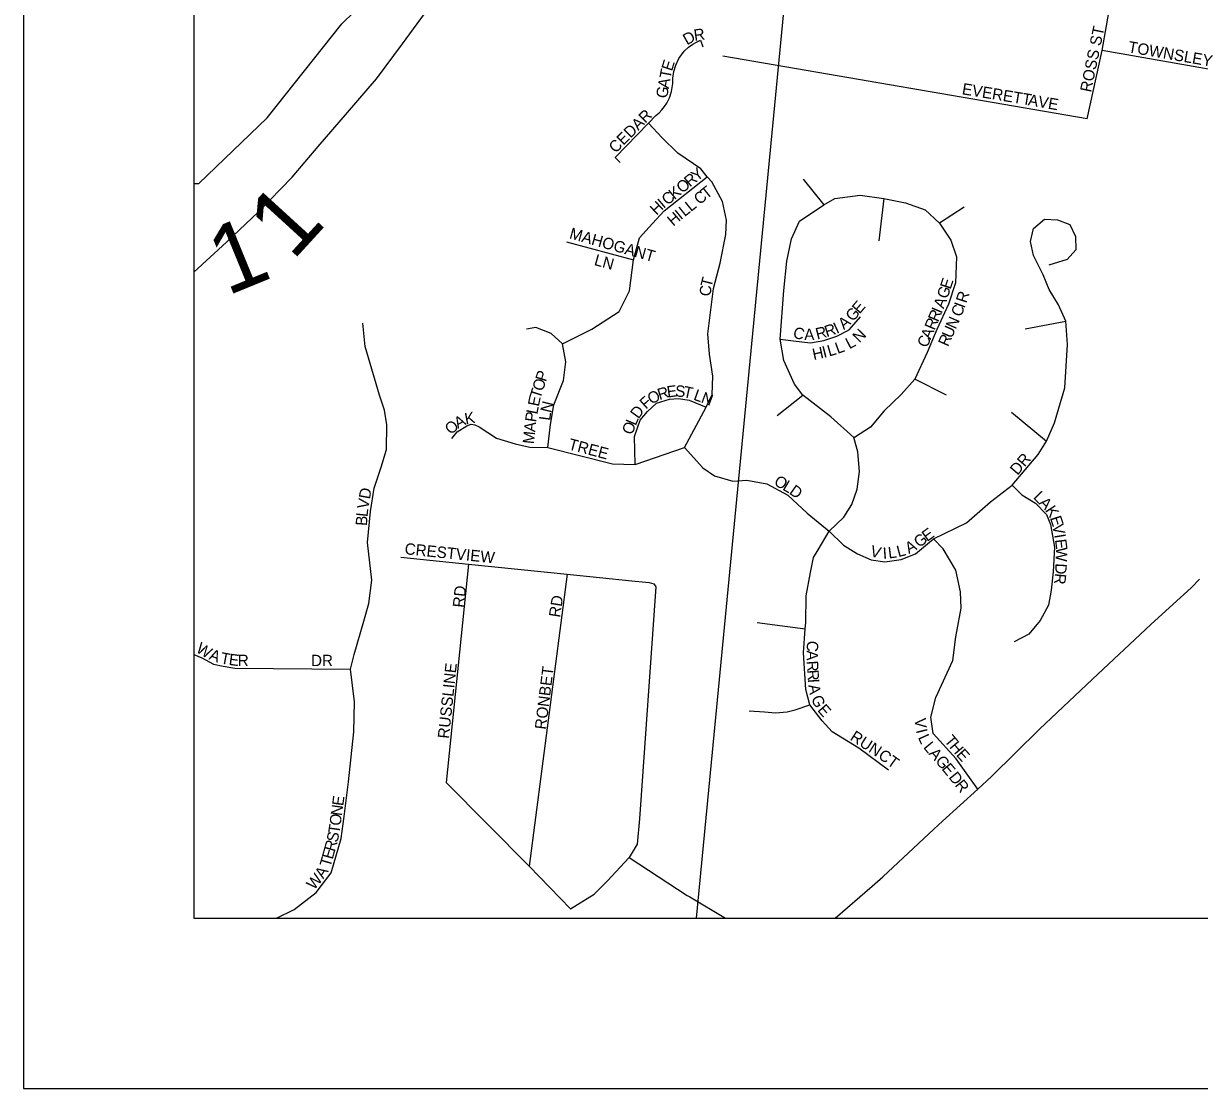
# Model space of a CAD drawing. Extents: x 0 to 34, y -4 to 22.
# Drawn here: x 2 to 2.69, y 14 to 14.625 of the extents above; entities that cross this region are included whole.
import ezdxf

# ---------------------------------------------------------------- set-up
doc = ezdxf.new("R2010")
doc.units = 0
for name, color, linetype in [('GM_X_County_Road', 7, 'Continuous'), ('GM_X_County_Road_Text', 7, 'Continuous'), ('GM_X_Interstate_Route', 7, 'Continuous'), ('GM_X_Section', 7, 'Continuous'), ('GM_X_Township_Subdivision', 7, 'Continuous'), ('GM_X_Township_Subdivision_Text', 7, 'Continuous'), ('GM_X_US_Route', 7, 'Continuous'), ('SH_Data', 7, 'Continuous'), ('SN_P_Text', 7, 'Continuous')]:
    doc.layers.add(name, color=color, linetype=linetype)

msp = doc.modelspace()

# ---------------------------------------------------------------- linework, layer by layer
at = {"layer": 'GM_X_County_Road'}
msp.add_lwpolyline([(2.1, 14.53094), (2.10288, 14.53094), (2.14284, 14.56943), (2.18675, 14.62469), (2.20845, 14.6459)], dxfattribs=at)
at = {"layer": 'GM_X_Interstate_Route'}
msp.add_lwpolyline([(2.1, 14.47886), (2.11907, 14.49644), (2.13788, 14.51424), (2.15755, 14.5347), (2.17288, 14.55257), (2.19013, 14.57255), (2.20711, 14.59226), (2.22223, 14.61282), (2.24176, 14.63943)], dxfattribs=at)
at = {"layer": 'GM_X_Section'}
msp.add_lwpolyline([(2.1, 14.72994), (2.1, 14.1), (2.39471, 14.1), (2.45205, 14.69485)], close=True, dxfattribs=at)
at = {"layer": 'GM_X_Township_Subdivision'}
for points in [[(2.62393, 14.56897), (2.63267, 14.60888), (2.63668, 14.63132)], [(2.34994, 14.54331), (2.34712, 14.54614), (2.36661, 14.56632), (2.37092, 14.57078), (2.37287, 14.57248), (2.37442, 14.5741), (2.37598, 14.57605), (2.37732, 14.5781), (2.37892, 14.58125), (2.38018, 14.58493), (2.38097, 14.58953), (2.38094, 14.59269), (2.38144, 14.59656), (2.38258, 14.60041), (2.38445, 14.60427), (2.38757, 14.60848), (2.39011, 14.61088), (2.39264, 14.61272), (2.39476, 14.61393), (2.39711, 14.61498), (2.39841, 14.6112)], [(2.62393, 14.56897), (2.41018, 14.60558)], [(2.91005, 14.53366), (2.88104, 14.56128), (2.87077, 14.5672), (2.63267, 14.60888)], [(2.25133, 14.38126), (2.25434, 14.38528), (2.2601, 14.38874), (2.26251, 14.38966), (2.26477, 14.38939), (2.26719, 14.3882), (2.27744, 14.38159), (2.28835, 14.37828), (2.29694, 14.3763), (2.30752, 14.37597), (2.34553, 14.36638), (2.35874, 14.36605), (2.38783, 14.37597), (2.40039, 14.39977), (2.40403, 14.40705), (2.40436, 14.41796), (2.40238, 14.43085), (2.40138, 14.44275), (2.40466, 14.46938), (2.40865, 14.48425), (2.41196, 14.50111), (2.41229, 14.50937), (2.40998, 14.52028), (2.4037, 14.53185), (2.40109, 14.53492), (2.39722, 14.53949), (2.38376, 14.54877), (2.37457, 14.55778), (2.36661, 14.56632)], [(2.31611, 14.4368), (2.3333, 14.44556), (2.34949, 14.45581), (2.35544, 14.46804), (2.35776, 14.48623), (2.36139, 14.49912), (2.36899, 14.50739), (2.37583, 14.51483), (2.40109, 14.53492)], [(2.45741, 14.53341), (2.46951, 14.51851)], [(2.4725, 14.3269), (2.48119, 14.33516), (2.48587, 14.34265), (2.48906, 14.35155), (2.49048, 14.3619), (2.48943, 14.37343), (2.48708, 14.38192), (2.47348, 14.39402), (2.45718, 14.40675), (2.45221, 14.41322), (2.44592, 14.42716), (2.4438, 14.43953), (2.44602, 14.46813), (2.44783, 14.48542), (2.45051, 14.4985), (2.45515, 14.50885), (2.46951, 14.51851), (2.47594, 14.52209), (2.49072, 14.52416), (2.50473, 14.52215), (2.51741, 14.51969), (2.52893, 14.5154), (2.53731, 14.50768), (2.54389, 14.49776), (2.54738, 14.4879), (2.54675, 14.47272), (2.54252, 14.4601), (2.53577, 14.44519), (2.53017, 14.43175), (2.52294, 14.41612), (2.51481, 14.40718), (2.50491, 14.39766), (2.49677, 14.38797), (2.4874, 14.38188)], [(2.50473, 14.52215), (2.50181, 14.49737)], [(2.55174, 14.51702), (2.53731, 14.50768)], [(2.38783, 14.37597), (2.39841, 14.36407), (2.40535, 14.35944), (2.41615, 14.35635), (2.42429, 14.35684), (2.43604, 14.35475), (2.44829, 14.34817), (2.45978, 14.33754), (2.4725, 14.3269), (2.48108, 14.31866), (2.48929, 14.31374), (2.49732, 14.3101), (2.50529, 14.30902), (2.51481, 14.31033), (2.52324, 14.31364), (2.53387, 14.32247), (2.55308, 14.33184), (2.56724, 14.34412), (2.58, 14.35405), (2.59511, 14.37199), (2.60007, 14.37979), (2.60474, 14.39059), (2.61077, 14.41097), (2.61248, 14.43653), (2.61148, 14.45016), (2.6072, 14.45968), (2.60173, 14.46883), (2.59818, 14.47733), (2.59252, 14.48866), (2.59063, 14.49693), (2.59252, 14.50449), (2.59898, 14.50999), (2.60645, 14.50968), (2.61377, 14.50685), (2.61708, 14.49977), (2.61731, 14.49197), (2.61212, 14.4863), (2.60152, 14.48301)], [(2.31847, 14.49675), (2.35776, 14.48623)], [(2.4438, 14.43953), (2.45325, 14.43853), (2.46155, 14.43741), (2.46946, 14.43887), (2.47716, 14.44131), (2.48434, 14.44506), (2.49096, 14.45268)], [(2.19965, 14.27414), (2.20266, 14.28448), (2.20424, 14.2983), (2.20187, 14.32041), (2.20345, 14.33858), (2.20562, 14.3522), (2.20977, 14.36444), (2.21293, 14.37491), (2.21312, 14.38932), (2.21174, 14.39801), (2.2089, 14.4068), (2.20326, 14.42525), (2.20049, 14.43532), (2.19911, 14.44894)], [(2.30752, 14.37597), (2.30917, 14.38952), (2.31115, 14.40109), (2.31677, 14.41531), (2.31809, 14.42639), (2.31611, 14.4368), (2.3095, 14.44291), (2.30058, 14.44655), (2.29496, 14.44556)], [(2.58756, 14.4456), (2.61148, 14.45016)], [(2.5415, 14.40671), (2.52294, 14.41612)], [(2.35874, 14.36605), (2.35842, 14.38258), (2.36172, 14.39217), (2.36602, 14.39713), (2.37131, 14.40209), (2.37891, 14.4044), (2.3842, 14.40473), (2.39048, 14.40374), (2.40039, 14.39977)], [(2.44219, 14.39482), (2.45718, 14.40675)], [(2.57953, 14.39683), (2.60007, 14.37979)], [(2.58, 14.35405), (2.58566, 14.34838), (2.59363, 14.34339), (2.60005, 14.33674), (2.60234, 14.3308), (2.60482, 14.31754), (2.60394, 14.30302), (2.60282, 14.29233), (2.60126, 14.28359), (2.59642, 14.27452), (2.58976, 14.26659), (2.5812, 14.26201)], [(2.50748, 14.1867), (2.48996, 14.19959), (2.47443, 14.20918), (2.46848, 14.21579), (2.46121, 14.22505), (2.45889, 14.23398), (2.45762, 14.25549), (2.4586, 14.26972), (2.45886, 14.27348), (2.4592, 14.28901), (2.46162, 14.30275), (2.4635, 14.31146), (2.46624, 14.31596), (2.4725, 14.3269)], [(2.55981, 14.17568), (2.54714, 14.19331), (2.53359, 14.20819), (2.53227, 14.21778), (2.53524, 14.22935), (2.54516, 14.25117), (2.54691, 14.265), (2.54997, 14.28185), (2.54968, 14.29141), (2.54681, 14.30407), (2.53939, 14.31653), (2.53387, 14.32247)], [(2.22124, 14.31168), (2.26108, 14.30762), (2.31881, 14.30174), (2.35675, 14.29786), (2.367, 14.29678), (2.36977, 14.29607), (2.37096, 14.29432), (2.36129, 14.15825), (2.35988, 14.14334), (2.35523, 14.13551), (2.38938, 14.11331)], [(2.26108, 14.30762), (2.24794, 14.17954), (2.29663, 14.1305)], [(2.31881, 14.30174), (2.29663, 14.1305), (2.32094, 14.10539), (2.3348, 14.11399), (2.3424, 14.12167), (2.35523, 14.13551)], [(2.14834, 14.1), (2.15883, 14.10502), (2.17166, 14.11489), (2.18055, 14.12654), (2.18627, 14.14667), (2.18805, 14.15951), (2.19062, 14.17985), (2.19378, 14.20926), (2.19417, 14.22683), (2.1918, 14.24598), (2.19397, 14.25467), (2.19965, 14.27414)], [(2.43039, 14.27336), (2.4586, 14.26972)], [(2.1, 14.25464), (2.10459, 14.25262), (2.11145, 14.24895), (2.11717, 14.24776), (2.12389, 14.24658), (2.1918, 14.24598)], [(2.42568, 14.22148), (2.43468, 14.22094), (2.44108, 14.22031), (2.44794, 14.22093), (2.45259, 14.22207), (2.46121, 14.22505)], [(2.38938, 14.11331), (2.39077, 14.11241), (2.41175, 14.1)]]:
    msp.add_lwpolyline(points, dxfattribs=at)
at = {"layer": 'GM_X_US_Route'}
msp.add_line((2.47621, 14.1), (2.49779, 14.1187), dxfattribs=at)
for points in [[(2.53908, 14.15674), (2.55981, 14.17568), (2.56783, 14.18301), (2.59593, 14.21078), (2.62702, 14.2401), (2.66136, 14.27229), (2.68507, 14.294), (2.68982, 14.29875)], [(2.49779, 14.1187), (2.50406, 14.12414), (2.53404, 14.15214), (2.53908, 14.15674)]]:
    msp.add_lwpolyline(points, dxfattribs=at)
at = {"layer": 'SH_Data'}
for p, q in [((2, 21), (2, 14)), ((2.1, 20.9), (2.1, 14.1)), ((2.1, 14.1), (8.9, 14.1)), ((2, 14), (9, 14))]:
    msp.add_line(p, q, dxfattribs=at)
at = {"layer": 'SN_P_Text'}
msp.add_lwpolyline([(8.9, 14.1), (8.9, 20.9), (2.1, 20.9), (2.1, 14.1)], close=True, dxfattribs=at)

# ---------------------------------------------------------------- texts
at = {"layer": 'GM_X_County_Road_Text'}
for rotation, p in [(47.59562, (2.15786, 14.48514)), (22.29728, (2.11938, 14.46484))]:
    msp.add_text('1', height=0.04, rotation=rotation, dxfattribs=at).set_placement(p)
at = {"layer": 'GM_X_Township_Subdivision_Text'}
for s, height, rotation, p in [('D', 0.00667, 29.62561, (2.38918, 14.61192)), ('R', 0.00667, 7.86908, (2.39365, 14.61461)), ('ROSS ST', 0.006667, 78.27473, (2.6262, 14.58412)), ('TOWNSLEY', 0.006667, 350.16617, (2.64758, 14.60798)), ('E', 0.00667, 72.00557, (2.38034, 14.59649)), ('T', 0.00667, 79.47768, (2.37954, 14.5921)), ('A', 0.00667, 79.71627, (2.37849, 14.58633)), ('EVERETT', 0.006667, 350.69172, (2.55019, 14.58334)), ('G', 0.00667, 79.69319, (2.37744, 14.58056)), ('AVE', 0.006667, 350.21532, (2.58892, 14.57689)), ('CEDAR', 0.006667, 44.99668, (2.34729, 14.54838)), ('R', 0.00667, 39.1436, (2.39088, 14.52857)), ('Y', 0.00667, 39.14793, (2.39498, 14.53191)), ('K', 0.00667, 39.14793, (2.38178, 14.52117)), ('O', 0.00667, 39.1529, (2.38633, 14.52487)), ('T', 0.00667, 38.66656, (2.40062, 14.52146)), ('I', 0.00667, 40.26459, (2.37548, 14.51595)), ('C', 0.00667, 39.25523, (2.3777, 14.51783)), ('C', 0.00667, 38.67091, (2.3965, 14.51816)), ('H', 0.00667, 43.59377, (2.37131, 14.51197)), ('H', 0.00667, 40.54439, (2.38111, 14.50556)), ('I', 0.00667, 39.05569, (2.38553, 14.50935)), ('L', 0.00667, 38.72807, (2.3878, 14.51119)), ('L', 0.00667, 38.68967, (2.39146, 14.51412)), ('MAHOGANT', 0.006667, 344.24909, (2.31977, 14.49883)), ('LN', 0.006667, 344.47401, (2.33432, 14.48321)), ('T', 0.00667, 75.69868, (2.40348, 14.46961)), ('E', 0.00667, 71.42682, (2.54375, 14.46848)), ('C', 0.00667, 86.79322, (2.40324, 14.46467)), ('G', 0.00667, 71.88473, (2.54193, 14.46292)), ('R', 0.00667, 72.11615, (2.5531, 14.46038)), ('E', 0.00667, 49.77825, (2.49044, 14.45405)), ('A', 0.00667, 69.07922, (2.53972, 14.4571)), ('C', 0.00667, 68.31216, (2.54996, 14.45227)), ('I', 0.00667, 69.51589, (2.55196, 14.45732)), ('A', 0.00667, 39.83907, (2.48124, 14.44494)), ('G', 0.00667, 49.58075, (2.48662, 14.44956)), ('R', 0.00667, 67.13683, (2.53438, 14.44444)), ('R', 0.00667, 67.1585, (2.53644, 14.44931)), ('I', 0.00667, 67.1515, (2.53849, 14.45417)), ('N', 0.00667, 66.41482, (2.54685, 14.44504)), ('C', 0.00667, 345.06858, (2.45092, 14.44064)), ('A', 0.00667, 0.73617, (2.45799, 14.43904)), ('R', 0.00667, 14.195, (2.46555, 14.43933)), ('R', 0.00667, 17.71696, (2.47109, 14.44075)), ('I', 0.00667, 24.76333, (2.47696, 14.44269)), ('N', 0.00667, 45.48263, (2.49033, 14.43713)), ('U', 0.00667, 66.05113, (2.54445, 14.43963)), ('L', 0.00667, 27.45703, (2.48437, 14.43363)), ('C', 0.00667, 67.1522, (2.53005, 14.43417)), ('A', 0.00667, 67.12286, (2.5321, 14.43903)), ('R', 0.00667, 66.04243, (2.54231, 14.43481)), ('H', 0.00667, 12.31306, (2.46352, 14.42733)), ('I', 0.00667, 14.00006, (2.46945, 14.42863)), ('L', 0.00667, 16.11418, (2.47256, 14.42941)), ('L', 0.00667, 20.30382, (2.47756, 14.43087)), ('P', 0.00667, 72.23034, (2.30638, 14.41426)), ('T', 0.00667, 72.23034, (2.30316, 14.40421)), ('O', 0.00667, 72.24808, (2.30459, 14.40868)), ('R', 0.00667, 17.08309, (2.37305, 14.40383)), ('E', 0.00667, 7.83652, (2.37782, 14.40532)), ('S', 0.00667, 356.58219, (2.38213, 14.40595)), ('T', 0.00667, 347.9186, (2.38655, 14.40571)), ('E', 0.00667, 78.5293, (2.30227, 14.39979)), ('F', 0.00667, 41.88769, (2.36508, 14.39823)), ('O', 0.00667, 28.93146, (2.36825, 14.40114)), ('L', 0.00667, 340.3811, (2.39257, 14.4042)), ('N', 0.00667, 339.43628, (2.39697, 14.40264)), ('K', 0.00667, 10.57266, (2.25941, 14.38953)), ('P', 0.00667, 81.74622, (2.30069, 14.39065)), ('L', 0.00667, 78.64184, (2.30135, 14.3952)), ('N', 0.00667, 76.15991, (2.30949, 14.39603)), ('D', 0.00667, 53.96941, (2.36073, 14.39244)), ('O', 0.00667, 42.71186, (2.2508, 14.38323)), ('A', 0.00667, 28.0802, (2.25474, 14.38695)), ('A', 0.00667, 84.20288, (2.30011, 14.38488)), ('L', 0.00667, 82.57683, (2.30892, 14.39157)), ('O', 0.00667, 68.39748, (2.35696, 14.38305)), ('L', 0.00667, 67.1279, (2.3591, 14.38846)), ('M', 0.00667, 84.19879, (2.2994, 14.37788)), ('TREE', 0.006667, 345.17547, (2.31916, 14.37505)), ('DR', 0.006667, 49.40513, (2.58306, 14.3594)), ('O', 0.00667, 330.50178, (2.43972, 14.3544)), ('L', 0.00667, 329.44857, (2.4448, 14.35153)), ('D', 0.00667, 80.13886, (2.20318, 14.34546)), ('D', 0.00667, 324.72149, (2.44871, 14.34922)), ('L', 0.00667, 313.91835, (2.59191, 14.34659)), ('V', 0.00667, 80.80354, (2.20225, 14.33969)), ('A', 0.00667, 313.93213, (2.59517, 14.3432)), ('K', 0.00667, 303.2355, (2.59904, 14.33923)), ('B', 0.00667, 86.03893, (2.20143, 14.32992)), ('L', 0.00667, 84.22414, (2.20179, 14.33513)), ('E', 0.00667, 288.02885, (2.60205, 14.33475)), ('E', 0.00667, 36.0555, (2.53004, 14.32054)), ('V', 0.00667, 280.907, (2.60345, 14.3305)), ('A', 0.00667, 28.87925, (2.51936, 14.31354)), ('G', 0.00667, 37.66689, (2.52543, 14.31699)), ('I', 0.00667, 279.52699, (2.60455, 14.32478)), ('E', 0.00667, 277.2606, (2.60503, 14.32195)), ('CRESTVIEW', 0.006667, 354.14434, (2.22334, 14.31349)), ('V', 0.00667, 345.23753, (2.4962, 14.31236)), ('I', 0.00667, 4.37086, (2.50428, 14.31064)), ('L', 0.00667, 7.26073, (2.50757, 14.31091)), ('L', 0.00667, 14.78499, (2.51317, 14.31168)), ('W', 0.00667, 269.17625, (2.60561, 14.31755)), ('D', 0.00667, 266.89532, (2.60542, 14.30823)), ('R', 0.00667, 264.38123, (2.60511, 14.30245)), ('RD', 0.006667, 83.99458, (2.25834, 14.28186)), ('RD', 0.006667, 81.03268, (2.31467, 14.27606)), ('W', 0.00667, 329.0622, (2.10071, 14.25638)), ('C', 0.00667, 265.94033, (2.45972, 14.26285)), ('A', 0.00667, 339.04363, (2.10839, 14.2519)), ('T', 0.00667, 349.60531, (2.11516, 14.24944)), ('E', 0.00667, 352.64134, (2.12015, 14.24854)), ('R', 0.00667, 359.04406, (2.12562, 14.24788)), ('DR', 0.006667, 0.00001, (2.16865, 14.24778)), ('A', 0.00667, 270.56701, (2.45933, 14.257)), ('RUSSLINE', 0.006667, 83.946, (2.24954, 14.20501)), ('RONBET', 0.006667, 82.87498, (2.30645, 14.21031)), ('R', 0.00667, 273.50857, (2.4594, 14.25076)), ('R', 0.00667, 273.73442, (2.45972, 14.24546)), ('I', 0.00667, 273.71813, (2.46007, 14.24019)), ('A', 0.00667, 278.86865, (2.46033, 14.23661)), ('G', 0.00667, 294.83279, (2.46182, 14.22888)), ('E', 0.00667, 310.96565, (2.46539, 14.22184)), ('V', 0.00667, 274.50769, (2.52278, 14.21712)), ('I', 0.00667, 283.66747, (2.52342, 14.21012)), ('RUN', 0.006667, 327.37927, (2.48436, 14.20477)), ('L', 0.00667, 294.14648, (2.52455, 14.20602)), ('L', 0.00667, 309.67353, (2.52751, 14.20007)), ('T', 0.00667, 309.71812, (2.53981, 14.20391)), ('H', 0.00667, 309.70765, (2.54281, 14.2003)), ('CT', 0.006667, 324.45642, (2.50085, 14.19417)), ('A', 0.00667, 311.35277, (2.53064, 14.19629)), ('E', 0.00667, 312.20286, (2.54676, 14.19555)), ('G', 0.00667, 310.48277, (2.5345, 14.19191)), ('E', 0.00667, 309.48735, (2.53829, 14.18747)), ('D', 0.00667, 308.55741, (2.54237, 14.1825)), ('R', 0.00667, 308.18179, (2.54602, 14.17792)), ('E', 0.00667, 82.24355, (2.18754, 14.16549)), ('N', 0.00667, 82.23778, (2.18674, 14.15968)), ('T', 0.00667, 81.69374, (2.18526, 14.14915)), ('O', 0.00667, 82.24801, (2.18595, 14.15387)), ('S', 0.00667, 77.20519, (2.18412, 14.14402)), ('R', 0.00667, 74.16133, (2.18258, 14.13856)), ('T', 0.00667, 73.64973, (2.17997, 14.12948)), ('E', 0.00667, 74.17278, (2.1813, 14.13405)), ('A', 0.00667, 56.90928, (2.17588, 14.12264)), ('W', 0.00667, 49.77252, (2.17041, 14.11609))]:
    msp.add_text(s, height=height, rotation=rotation, dxfattribs=at).set_placement(p)

doc.saveas('drawing.dxf')
